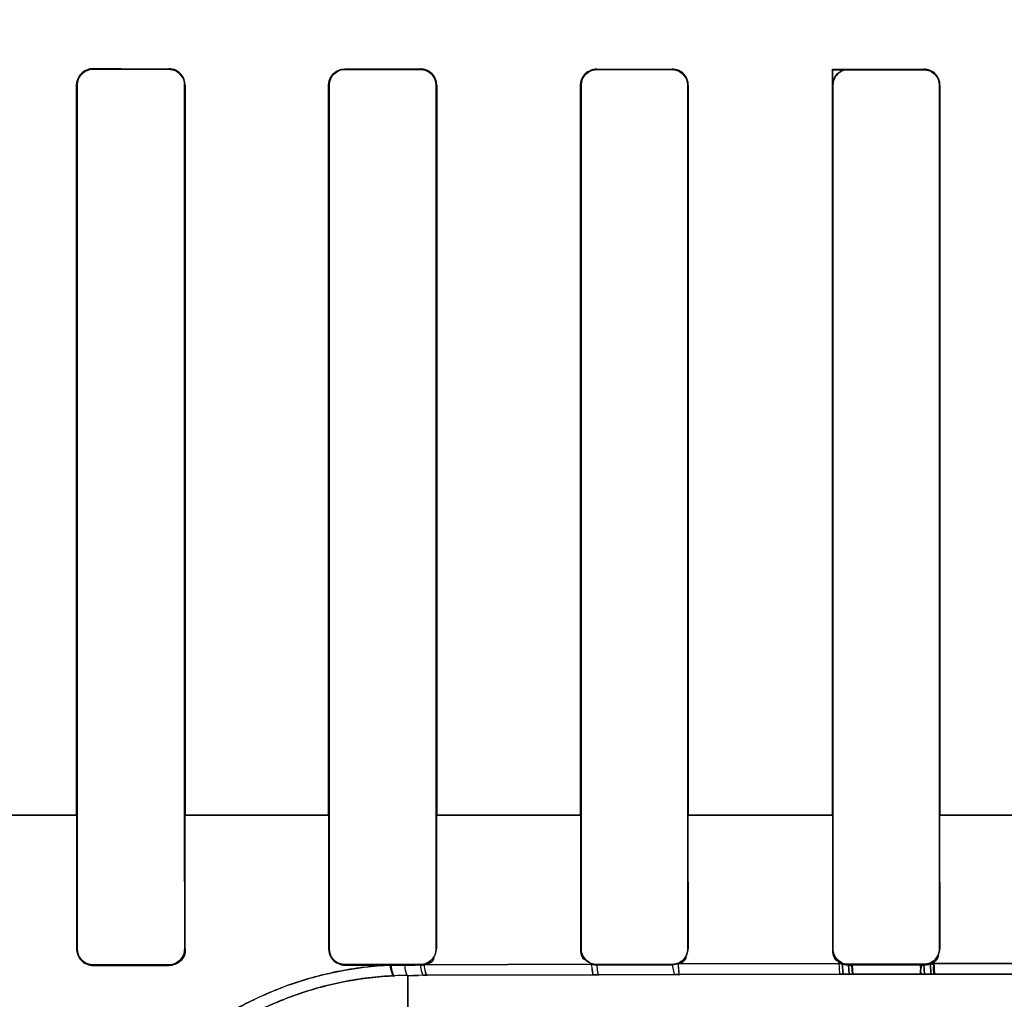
# Model space of a CAD drawing. Header units: millimetres. Extents: x 0 to 297, y 0 to 210.
# Tile 348 of 499: x 240.287 to 240.424, y 157.136 to 157.272. Entities that reach past the tile are written whole.
import ezdxf

# ---------------------------------------------------------------- set-up
doc = ezdxf.new("R2010")
doc.units = ezdxf.units.MM
doc.header["$LTSCALE"] = 16.335
doc.layers.get('0').update_dxf_attribs({"linetype": 'CONTINUOUS'})
for name, color, linetype in [('AXES_REF', 7, 'CONTINUOUS'), ('INTFCLR_1', 7, 'CONTINUOUS'), ('INTFCLR_72935', 7, 'CONTINUOUS')]:
    doc.layers.add(name, color=color, linetype=linetype)

msp = doc.modelspace()

# ---------------------------------------------------------------- linework, layer by layer
at = {"color": 7, "linetype": 'Continuous'}
for radius in [6.787079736, 6.7865, 6.743039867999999]:
    msp.add_circle((241.4889109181, 154.7114647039), radius, dxfattribs=at)
for radius, start, end in [(6.72, 278.2771290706, 261.7228709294), (6.874, 113.0826918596, 346.8308908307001)]:
    msp.add_arc((241.4889109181, 154.7114647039), radius, start, end, dxfattribs=at)
at = {"layer": 'AXES_REF', "color": 9, "linetype": 'Continuous'}
msp.add_circle((241.4889109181, 154.7114647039), 4.150003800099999, dxfattribs=at)
msp.add_arc((241.4889109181, 154.7114647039), 6.191158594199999, 94.4118118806, 85.5881881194, dxfattribs=at)
at = {"layer": 'INTFCLR_1', "color": 9, "linetype": 'Continuous'}
for p, q in [((240.2969652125, 157.265182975), (240.2969652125, 157.2652609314)), ((240.3074652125, 157.2652478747), (240.3074652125, 157.2651707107)), ((240.3319652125, 157.2651465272), (240.3319652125, 157.2652221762)), ((240.3424652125, 157.2652131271), (240.3424652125, 157.2651379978)), ((240.3669652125, 157.2651222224), (240.3669652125, 157.2651964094)), ((240.3774652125, 157.2651910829), (240.3774652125, 157.2651171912)), ((240.4019652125, 157.2651094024), (240.4019652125, 157.2651828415)), ((240.4124652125, 157.2651810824), (240.4124652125, 157.2651077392)), ((240.294656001, 157.2629547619), (240.294734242, 157.2629547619)), ((240.309678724, 157.2629547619), (240.3097556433, 157.2629547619)), ((240.32969569, 157.2629547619), (240.3297715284, 157.2629547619)), ((240.3446468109, 157.2629547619), (240.3447217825, 157.2629547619)), ((240.3647222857, 157.2629547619), (240.3647965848, 157.2629547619)), ((240.379626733, 157.2629547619), (240.3797005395, 157.2629547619)), ((240.3997366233, 157.2629547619), (240.3998101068, 157.2629547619)), ((240.4146179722, 157.2629547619), (240.4146912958, 157.2629547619)), ((240.2747222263, 157.1614532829), (240.2947343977, 157.1614532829)), ((240.309678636, 157.1614532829), (240.3297716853, 157.1614532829)), ((240.3446473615, 157.1614532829), (240.3647953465, 157.1614532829)), ((240.3796234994, 157.1614532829), (240.3998134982, 157.1614532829)), ((240.4146116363, 157.1614532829), (240.4348281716, 157.1614532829)), ((240.2947271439, 157.142899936), (240.2946466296, 157.142899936)), ((240.309764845, 157.142899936), (240.3096857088, 157.142899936)), ((240.3297646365, 157.142899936), (240.3296866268, 157.142899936)), ((240.344730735, 157.142899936), (240.3446536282, 157.142899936)), ((240.3647898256, 157.142899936), (240.3647134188, 157.142899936)), ((240.3797093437, 157.142899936), (240.3796334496, 157.142899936)), ((240.3998034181, 157.142899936), (240.3997278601, 157.142899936)), ((240.4147000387, 157.142899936), (240.4146246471, 157.142899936)), ((240.2969652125, 157.1405818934), (240.2969652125, 157.1406628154)), ((240.3074652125, 157.140675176), (240.3074652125, 157.140595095)), ((240.3319652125, 157.1406210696), (240.3319652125, 157.1406995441)), ((240.3424652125, 157.1407081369), (240.3424652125, 157.1406302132)), ((240.3662255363, 157.140771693), (240.342976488, 157.1406890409)), ((240.3669652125, 157.1406471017), (240.3669652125, 157.1407240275)), ((240.3774652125, 157.1407290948), (240.3774652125, 157.1406524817)), ((240.3774652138, 157.1406524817), (240.3777202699, 157.1393215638)), ((240.4010796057, 157.1408433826), (240.378273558, 157.140803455)), ((240.4019652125, 157.140660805), (240.4019652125, 157.140736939)), ((240.4124652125, 157.140738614), (240.4124652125, 157.1406625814)), ((240.4360551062, 157.1408569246), (240.4133751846, 157.1408569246)), ((240.3407152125, 157.1392011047), (240.3421825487, 157.1392072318)), ((240.3407152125, 157.1392011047), (240.3407152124, 157.1318571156)), ((240.3429167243, 157.1392102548), (240.343429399, 157.1392123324)), ((240.343429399, 157.1392123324), (240.3665497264, 157.1392925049)), ((240.3665497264, 157.1392925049), (240.3672782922, 157.1392946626)), ((240.3672782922, 157.1392946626), (240.3777202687, 157.1393215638)), ((240.3777202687, 157.1393215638), (240.3785310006, 157.1393233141)), ((240.3785310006, 157.1393233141), (240.4012106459, 157.1393620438)), ((240.4020871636, 157.1393631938), (240.4125307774, 157.1393720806)), ((240.4134330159, 157.1393724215), (240.435997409, 157.1393724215))]:
    msp.add_line(p, q, dxfattribs=at)
at = {"layer": 'INTFCLR_1', "color": 6, "linetype": 'Continuous'}
for p, q in [((240.3319652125, 157.2652221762), (240.3424652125, 157.2652131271)), ((240.294656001, 157.2629547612), (240.294656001, 157.1614547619)), ((240.2947342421, 157.2629547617), (240.2947342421, 157.1614547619)), ((240.3096787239, 157.1614547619), (240.3096787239, 157.2629547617)), ((240.3097556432, 157.1614547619), (240.3097556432, 157.2629547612)), ((240.32969569, 157.2629547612), (240.32969569, 157.1614547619)), ((240.3297715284, 157.2629547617), (240.3297715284, 157.1614547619)), ((240.3446468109, 157.1614547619), (240.3446468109, 157.2629547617)), ((240.3447217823, 157.1614547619), (240.3447217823, 157.2629547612)), ((240.3647222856, 157.2629547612), (240.3647222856, 157.1614547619)), ((240.364796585, 157.2629547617), (240.364796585, 157.1614547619)), ((240.3796267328, 157.1614547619), (240.3796267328, 157.2629547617)), ((240.3797005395, 157.1614547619), (240.3797005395, 157.2629547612)), ((240.3997366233, 157.2629547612), (240.3997366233, 157.1614547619)), ((240.3998101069, 157.2629547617), (240.3998101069, 157.1614547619)), ((240.4146179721, 157.1614547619), (240.4146179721, 157.2629547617)), ((240.4146912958, 157.1614547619), (240.4146912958, 157.2629547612)), ((240.294656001, 157.161454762), (240.2946466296, 157.142899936)), ((240.294734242, 157.161454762), (240.2947271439, 157.142899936)), ((240.3096857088, 157.142899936), (240.309678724, 157.161454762)), ((240.309764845, 157.142899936), (240.3097556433, 157.161454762)), ((240.32969569, 157.161454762), (240.3296866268, 157.142899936)), ((240.3297715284, 157.161454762), (240.3297646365, 157.142899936)), ((240.3446536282, 157.142899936), (240.3446468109, 157.161454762)), ((240.344730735, 157.142899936), (240.3447217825, 157.161454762)), ((240.3647222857, 157.161454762), (240.3647134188, 157.142899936)), ((240.3647965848, 157.161454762), (240.3647898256, 157.142899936)), ((240.3796334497, 157.142899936), (240.379626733, 157.161454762)), ((240.3797093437, 157.142899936), (240.3797005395, 157.161454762)), ((240.3997366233, 157.161454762), (240.3997278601, 157.142899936)), ((240.3998101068, 157.161454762), (240.3998034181, 157.142899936)), ((240.4146246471, 157.142899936), (240.4146179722, 157.161454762)), ((240.4147000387, 157.142899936), (240.4146912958, 157.161454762)), ((240.2969652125, 157.1406628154), (240.3074652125, 157.140675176)), ((240.2969652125, 157.1405818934), (240.3074652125, 157.140595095)), ((240.3319652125, 157.1406995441), (240.3424652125, 157.1407081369)), ((240.3319652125, 157.1406210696), (240.3382280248, 157.1406266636)), ((240.3382280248, 157.1406266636), (240.3402509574, 157.1406283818)), ((240.3424652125, 157.1406302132), (240.3409886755, 157.1406289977)), ((240.3669652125, 157.1407240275), (240.3774652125, 157.1407290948)), ((240.3774652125, 157.1406524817), (240.3669652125, 157.1406471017)), ((240.3782735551, 157.1408034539), (240.3774652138, 157.1406524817)), ((240.4019652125, 157.140736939), (240.4124652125, 157.140738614)), ((240.4124652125, 157.1406625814), (240.4019652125, 157.140660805))]:
    msp.add_line(p, q, dxfattribs=at)
at = {"layer": 'INTFCLR_1', "color": 7, "linetype": 'Continuous'}
for p, q in [((240.4007724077, 157.139361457), (240.4006669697, 157.1409754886)), ((240.4010796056, 157.1408433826), (240.4012106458, 157.1393620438)), ((240.4020871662, 157.1393631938), (240.4019652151, 157.140660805)), ((240.4024986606, 157.140596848), (240.4025839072, 157.1393638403)), ((240.4120795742, 157.1393718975), (240.4119792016, 157.1406090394)), ((240.4124652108, 157.1406625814), (240.4125307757, 157.1393720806)), ((240.4134330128, 157.1393724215), (240.4133701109, 157.1408540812)), ((240.4138447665, 157.1410045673), (240.4139380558, 157.1393725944)), ((240.4025839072, 157.1393638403), (240.4007724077, 157.139361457)), ((240.4012106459, 157.1393620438), (240.4020871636, 157.1393631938)), ((240.4139380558, 157.1393725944), (240.4120795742, 157.1393718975)), ((240.4125307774, 157.1393720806), (240.4134330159, 157.1393724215))]:
    msp.add_line(p, q, dxfattribs=at)
for points in [[(240.3083519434, 157.1407738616), (240.3082574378, 157.1407367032), (240.3081613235, 157.1407037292), (240.3080637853, 157.1406750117), (240.3079648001, 157.1406505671), (240.3078647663, 157.1406305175), (240.3077645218, 157.1406149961), (240.3076644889, 157.1406039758), (240.3075646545, 157.1405973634), (240.3074652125, 157.140595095)], [(240.4019652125, 157.140660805), (240.4018640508, 157.1406630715), (240.4017631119, 157.1406699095), (240.4016626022, 157.1406813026), (240.4015627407, 157.1406972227), (240.4014637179, 157.1407176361), (240.4013656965, 157.1407425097), (240.401268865, 157.1407717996), (240.4011734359, 157.1408054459), (240.4010796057, 157.1408433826)], [(240.4133701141, 157.1408540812), (240.4132741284, 157.1408142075), (240.4131764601, 157.1407788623), (240.4130773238, 157.1407481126), (240.4129768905, 157.1407220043), (240.4128754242, 157.1407005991), (240.4127732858, 157.1406839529), (240.4126707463, 157.1406720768), (240.4125679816, 157.1406649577), (240.4124652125, 157.1406625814)]]:
    msp.add_lwpolyline(points, dxfattribs=at)
at = {"layer": 'INTFCLR_1', "color": 6, "linetype": 'Continuous'}
for centre, radius, start, end in [((240.342462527, 157.1429047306), 0.002274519, 270.0676971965, 283.0596650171), ((240.366966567, 157.1429131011), 0.0022659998, 250.9119820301, 269.9657733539)]:
    msp.add_arc(centre, radius, start, end, dxfattribs=at)
at = {"layer": 'INTFCLR_1', "color": 9, "linetype": 'Continuous'}
msp.add_arc((240.3409238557, 157.0918564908), 0.0473450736, 90.25249194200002, 92.58111120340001, dxfattribs=at)
at = {"layer": 'INTFCLR_1', "color": 6, "linetype": 'Continuous'}
for centre, major_axis, ratio, start_param, end_param in [((240.4247152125, 157.2664547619), (0.3650864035, 0), 0.0034906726, -1.9282790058, -1.8977471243), ((240.4247152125, 157.2664547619), (0.3860864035, 0), 0.0034906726, -1.9080370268, -1.8793579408), ((240.4247152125, 157.2664547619), (0.3860864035, 0), 0.0034906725, -1.8134003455, -1.785476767), ((240.4247152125, 157.266454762), (0.3650864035, 0), 0.0034906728, -1.7296452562, -1.7005817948), ((240.4247152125, 157.266454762), (0.3860864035, 0), 0.0034906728, -1.7209377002, -1.6934858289), ((240.4247152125, 157.266454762), (0.3650864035, 0), 0.0034906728, -1.6331507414, -1.604356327), ((240.4247152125, 157.266454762), (0.3860864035, 0), 0.0034906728, -1.629755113, -1.6025303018)]:
    msp.add_ellipse(centre, major_axis=major_axis, ratio=ratio, start_param=start_param, end_param=end_param, dxfattribs=at)
for points, knots in [([(240.2969652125, 157.2652609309), (240.2964247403, 157.2652616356), (240.2952062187, 157.2648257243), (240.294656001, 157.2635912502), (240.294656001, 157.2629547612)], [0, 0, 0, 0, 0.4592101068, 1, 1, 1, 1]), ([(240.2969652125, 157.2651829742), (240.2963835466, 157.2651836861), (240.2951954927, 157.2646938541), (240.2947342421, 157.2635108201), (240.2947342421, 157.2629547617)], [0, 0, 0, 0, 0.5112540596, 1, 1, 1, 1]), ([(240.3097556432, 157.2629547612), (240.3097556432, 157.263467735), (240.3093477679, 157.264671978), (240.308119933, 157.2652471), (240.3074652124, 157.265247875)], [0, 0, 0, 0, 0.4393046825, 1, 1, 1, 1]), ([(240.3096787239, 157.2629547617), (240.3096787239, 157.2634579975), (240.3092766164, 157.2646234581), (240.3080907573, 157.2651700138), (240.3074652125, 157.2651707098)], [0, 0, 0, 0, 0.4458223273, 1, 1, 1, 1]), ([(240.32969569, 157.2629547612), (240.32969569, 157.2634739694), (240.3301089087, 157.2646564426), (240.3313071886, 157.2652191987), (240.3319348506, 157.265218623)], [0, 0, 0, 0, 0.4527173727, 1, 1, 1, 1]), ([(240.3319652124, 157.2651465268), (240.3313987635, 157.2651470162), (240.3302315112, 157.2646716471), (240.3297715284, 157.2635072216), (240.3297715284, 157.2629547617)], [0, 0, 0, 0, 0.5062513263, 1, 1, 1, 1]), ([(240.3447217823, 157.2629547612), (240.3447217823, 157.2635266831), (240.3442409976, 157.2647382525), (240.3430243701, 157.2652164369), (240.342434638, 157.2652169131)], [0, 0, 0, 0, 0.4923340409, 1, 1, 1, 1]), ([(240.3446468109, 157.2629547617), (240.3446468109, 157.2634559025), (240.3442447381, 157.264605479), (240.3430766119, 157.2651375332), (240.3424652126, 157.2651379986)], [0, 0, 0, 0, 0.4504473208, 1, 1, 1, 1]), ([(240.3647222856, 157.2629547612), (240.3647222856, 157.2634733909), (240.3651398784, 157.2646554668), (240.3663405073, 157.2651967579), (240.3669652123, 157.2651964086)], [0, 0, 0, 0, 0.4536114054, 1, 1, 1, 1]), ([(240.3669652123, 157.2651222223), (240.3664087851, 157.2651225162), (240.3652555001, 157.2646565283), (240.364796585, 157.2635046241), (240.364796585, 157.2629547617)], [0, 0, 0, 0, 0.502967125, 1, 1, 1, 1]), ([(240.3797005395, 157.2629547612), (240.3797005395, 157.2635246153), (240.3792243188, 157.2647128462), (240.3780361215, 157.2651908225), (240.3774652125, 157.2651910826)], [0, 0, 0, 0, 0.4995376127, 1, 1, 1, 1]), ([(240.3796267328, 157.2629547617), (240.3796267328, 157.2634570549), (240.3792218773, 157.2645970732), (240.3780652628, 157.2651169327), (240.3774652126, 157.265117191)], [0, 0, 0, 0, 0.4556593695, 1, 1, 1, 1]), ([(240.3997366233, 157.2629547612), (240.3997366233, 157.2634767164), (240.4001588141, 157.2646526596), (240.4013507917, 157.2651829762), (240.4019652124, 157.2651828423)], [0, 0, 0, 0, 0.4593156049, 1, 1, 1, 1]), ([(240.4019652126, 157.2651094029), (240.4014140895, 157.2651095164), (240.4002683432, 157.2646483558), (240.3998101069, 157.263503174), (240.3998101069, 157.2629547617)], [0, 0, 0, 0, 0.5012326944, 1, 1, 1, 1]), ([(240.4146179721, 157.2629547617), (240.4146179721, 157.2634529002), (240.4142170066, 157.2645877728), (240.413064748, 157.265107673), (240.4124652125, 157.2651077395)], [0, 0, 0, 0, 0.4538128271, 1, 1, 1, 1]), ([(240.4146912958, 157.2629547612), (240.4146912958, 157.2635236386), (240.4142152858, 157.2647070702), (240.4130322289, 157.2651810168), (240.4124652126, 157.2651810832)], [0, 0, 0, 0, 0.5008192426, 1, 1, 1, 1]), ([(240.2946466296, 157.142899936), (240.2946460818, 157.1423678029), (240.2950724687, 157.1411456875), (240.2963151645, 157.1405810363), (240.2969652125, 157.1405818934)], [0, 0, 0, 0, 0.4501281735, 1, 1, 1, 1]), ([(240.2947271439, 157.142899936), (240.2947267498, 157.1423905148), (240.2951338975, 157.1412119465), (240.2963337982, 157.1406620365), (240.2969652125, 157.1406628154)], [0, 0, 0, 0, 0.4465333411, 1, 1, 1, 1]), ([(240.3074652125, 157.140675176), (240.3080357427, 157.1406758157), (240.3092171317, 157.1411553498), (240.3096861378, 157.1423364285), (240.3096857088, 157.142899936)], [0, 0, 0, 0, 0.50309643, 1, 1, 1, 1]), ([(240.3296866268, 157.142899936), (240.3296861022, 157.1423729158), (240.3301095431, 157.1411709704), (240.3313301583, 157.1406204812), (240.3319652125, 157.1406210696)], [0, 0, 0, 0, 0.4535167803, 1, 1, 1, 1]), ([(240.3297646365, 157.142899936), (240.3297642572, 157.1423949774), (240.330168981, 157.1412352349), (240.3313481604, 157.140699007), (240.3319652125, 157.1406995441)], [0, 0, 0, 0, 0.4500479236, 1, 1, 1, 1]), ([(240.3424652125, 157.1407081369), (240.3430230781, 157.1407085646), (240.344186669, 157.1411757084), (240.3446540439, 157.1423403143), (240.3446536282, 157.142899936)], [0, 0, 0, 0, 0.4992142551, 1, 1, 1, 1]), ([(240.3647898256, 157.142899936), (240.3647894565, 157.1423988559), (240.3651915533, 157.1412519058), (240.3663569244, 157.1407237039), (240.3669652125, 157.1407240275)], [0, 0, 0, 0, 0.4516806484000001, 1, 1, 1, 1]), ([(240.3774652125, 157.1407290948), (240.378014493, 157.1407293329), (240.3791667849, 157.1411878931), (240.3796338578, 157.1423421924), (240.3796334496, 157.142899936)], [0, 0, 0, 0, 0.4961774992, 1, 1, 1, 1]), ([(240.3998034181, 157.142899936), (240.399803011, 157.1423414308), (240.4002718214, 157.1411903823), (240.4014202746, 157.140736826), (240.4019652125, 157.140736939)], [0, 0, 0, 0, 0.506147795, 1, 1, 1, 1]), ([(240.4124652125, 157.140738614), (240.4129538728, 157.1407386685), (240.4140905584, 157.1411289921), (240.4146250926, 157.1422874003), (240.4146246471, 157.142899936)], [0, 0, 0, 0, 0.4437541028, 1, 1, 1, 1])]:
    msp.add_open_spline(points, degree=3, knots=knots, dxfattribs=at)
at = {"layer": 'INTFCLR_1', "color": 7, "linetype": 'Continuous'}
for points, knots in [([(240.3074652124, 157.1405950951), (240.3080529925, 157.1405955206), (240.3092749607, 157.1410890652), (240.3097678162, 157.1423130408), (240.3097648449, 157.142899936)], [0, 0, 0, 0, 0.5003734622, 1, 1, 1, 1]), ([(240.4006669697, 157.1409754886), (240.4009257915, 157.1407767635), (240.4015014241, 157.1407014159), (240.4020637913, 157.1406214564), (240.4024230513, 157.1405239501), (240.4024986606, 157.140596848)], [0, 0, 0, 0, 0.5194833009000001, 0.8327979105, 1, 1, 1, 1]), ([(240.4119792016, 157.1406090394), (240.412338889, 157.1405410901), (240.4129805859, 157.1406994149), (240.413419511, 157.1408617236), (240.4138769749, 157.1409283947), (240.4138447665, 157.1410045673)], [0, 0, 0, 0, 0.5714650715, 0.8708879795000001, 1, 1, 1, 1])]:
    msp.add_open_spline(points, degree=3, knots=knots, dxfattribs=at)
msp.add_open_spline([(240.309764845, 157.142899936), (240.3097654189, 157.1423384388), (240.3096681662, 157.1415485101), (240.3091502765, 157.1413315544)], degree=3, dxfattribs=at)
at = {"layer": 'INTFCLR_1', "color": 6, "linetype": 'Continuous'}
for points in [[(240.3647134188, 157.142899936), (240.3647129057, 157.1423729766), (240.3647693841, 157.1415921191), (240.3652671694, 157.1414192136)], [(240.4010796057, 157.1408433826), (240.4006314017, 157.1410365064), (240.3999981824, 157.1413428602), (240.399998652, 157.1418309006)], [(240.4133701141, 157.1408540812), (240.4138791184, 157.1410795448), (240.4145343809, 157.1414952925), (240.4145338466, 157.1420519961)], [(240.3429765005, 157.1406890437), (240.3435280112, 157.1408171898), (240.3443671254, 157.141099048), (240.3443665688, 157.1416652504)], [(240.378273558, 157.140803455), (240.378742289, 157.1409846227), (240.3794161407, 157.1412849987), (240.3794156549, 157.1417875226)]]:
    msp.add_open_spline(points, degree=3, dxfattribs=at)
at = {"layer": 'INTFCLR_1', "color": 9, "linetype": 'Continuous'}
for points, knots in [([(240.3382280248, 157.1406266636), (240.3369865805, 157.1405693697), (240.3351298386, 157.1404124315), (240.3326781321, 157.140061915), (240.3291025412, 157.1394107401), (240.3239238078, 157.1379581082), (240.3190448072, 157.1357805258), (240.3159893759, 157.1340710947), (240.3140282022, 157.1328820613), (240.3108084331, 157.1306894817), (240.3066654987, 157.1272031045), (240.3034360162, 157.1236711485), (240.3015371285, 157.1212316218), (240.3003728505, 157.1196355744), (240.2985588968, 157.1169016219), (240.2964295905, 157.1130047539), (240.294807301, 157.1090940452), (240.2938360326, 157.106123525), (240.2931072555, 157.1034892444), (240.292492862, 157.1005283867), (240.2921222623, 157.0975972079), (240.2919944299, 157.0953414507), (240.291987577, 157.0937656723), (240.2920779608, 157.0925220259), (240.2921756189, 157.0918876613), (240.292321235, 157.0914547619), (240.2924197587, 157.0914547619)], [0, 0, 0, 0, 0.0498446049, 0.0746394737, 0.0993132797, 0.1955912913, 0.2894961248, 0.3127937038, 0.3359978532, 0.3814621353, 0.4689150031, 0.5524881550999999, 0.5728407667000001, 0.5928958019, 0.6317112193, 0.7043649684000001, 0.7706062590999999, 0.8012027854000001, 0.8296678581, 0.8802046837, 0.9222821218, 0.9481987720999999, 0.9704379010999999, 0.9863345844, 0.9960484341, 1, 1, 1, 1]), ([(240.3382280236, 157.1406266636), (240.3382714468, 157.1402670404), (240.3383514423, 157.1398153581), (240.3386160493, 157.1391582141), (240.3387917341, 157.1391535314)], [0, 0, 0, 0, 0.6733216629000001, 1, 1, 1, 1]), ([(240.3402509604, 157.1406283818), (240.340279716, 157.1402832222), (240.3403411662, 157.1398564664), (240.3405510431, 157.1392129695), (240.3407152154, 157.1392011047)], [0, 0, 0, 0, 0.6778576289, 1, 1, 1, 1]), ([(240.3424652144, 157.1406302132), (240.3424933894, 157.1402869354), (240.3425549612, 157.1398659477), (240.3427547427, 157.1392222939), (240.3429167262, 157.1392102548)], [0, 0, 0, 0, 0.6795377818, 1, 1, 1, 1]), ([(240.3429764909, 157.140689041), (240.3430029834, 157.1403328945), (240.3430654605, 157.139899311), (240.3432618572, 157.1392248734), (240.3434294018, 157.1392123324)], [0, 0, 0, 0, 0.6800622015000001, 1, 1, 1, 1]), ([(240.3662255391, 157.140771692), (240.366244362, 157.1404168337), (240.3663201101, 157.1400216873), (240.3663954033, 157.1393088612), (240.3665497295, 157.1392925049)], [0, 0, 0, 0, 0.6960312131, 1, 1, 1, 1]), ([(240.3669652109, 157.1406471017), (240.3669860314, 157.1403213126), (240.3670563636, 157.1399566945), (240.3671373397, 157.1393097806), (240.3672782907, 157.1392946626)], [0, 0, 0, 0, 0.6972332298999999, 1, 1, 1, 1]), ([(240.3782735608, 157.140803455), (240.3782884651, 157.1404491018), (240.3783774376, 157.1400690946), (240.3783824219, 157.139343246), (240.3785310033, 157.1393233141)], [0, 0, 0, 0, 0.7028960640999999, 1, 1, 1, 1]), ([(240.3387917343, 157.1391535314), (240.3376091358, 157.1391002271), (240.3358404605, 157.1389538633), (240.3335044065, 157.1386275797), (240.3300989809, 157.1380220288), (240.3251672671, 157.1366731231), (240.320512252, 157.1346473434), (240.3175940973, 157.1330576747), (240.3157235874, 157.1319520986), (240.3126529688, 157.1299159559), (240.3086957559, 157.1266785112), (240.3055994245, 157.1233930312), (240.3037755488, 157.1211236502), (240.3026571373, 157.1196412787), (240.3009139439, 157.117102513), (240.2988567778, 157.1134833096), (240.2972756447, 157.1098474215), (240.2963152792, 157.1070869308), (240.2955894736, 157.1046404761), (240.2949587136, 157.1018906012), (240.2945516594, 157.0991696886), (240.2943668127, 157.0970706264), (240.2943186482, 157.0956186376), (240.2943192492, 157.0944415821), (240.2944047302, 157.0939027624), (240.2944367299, 157.0934652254), (240.2945174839, 157.093463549)], [0, 0, 0, 0, 0.0504209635, 0.0754970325, 0.1004458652, 0.197721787, 0.2924277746, 0.3158897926, 0.3392433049, 0.3849533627, 0.4727051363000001, 0.5563436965, 0.5766777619, 0.5967015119, 0.6354229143, 0.7077782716, 0.7736233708, 0.8039860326, 0.8322212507, 0.8822937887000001, 0.9239265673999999, 0.9495388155, 0.9714827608, 0.9871143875, 0.9965597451, 1, 1, 1, 1])]:
    msp.add_open_spline(points, degree=3, knots=knots, dxfattribs=at)
at = {"layer": 'INTFCLR_72935', "color": 9, "linetype": 'Continuous'}
for p, q in [((240.2969652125, 157.2652609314), (240.2969652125, 157.265182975)), ((240.3074652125, 157.2651707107), (240.3074652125, 157.2652478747)), ((240.3319652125, 157.2652221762), (240.3319652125, 157.2651465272)), ((240.3424652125, 157.2651379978), (240.3424652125, 157.2652131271)), ((240.3669652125, 157.2651964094), (240.3669652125, 157.2651222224)), ((240.3774652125, 157.2651171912), (240.3774652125, 157.2651910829)), ((240.4124652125, 157.2651077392), (240.4124652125, 157.2651810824)), ((240.294734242, 157.2629547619), (240.294656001, 157.2629547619)), ((240.3097556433, 157.2629547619), (240.309678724, 157.2629547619)), ((240.3297715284, 157.2629547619), (240.32969569, 157.2629547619)), ((240.3447217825, 157.2629547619), (240.3446468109, 157.2629547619)), ((240.3647965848, 157.2629547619), (240.3647222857, 157.2629547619)), ((240.3797005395, 157.2629547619), (240.379626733, 157.2629547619)), ((240.4146912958, 157.2629547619), (240.4146179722, 157.2629547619)), ((240.2947342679, 157.1614532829), (240.2747230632, 157.1614532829)), ((240.3297718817, 157.1614532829), (240.3096786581, 157.1614532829)), ((240.3647940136, 157.1614532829), (240.3446472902, 157.1614532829)), ((240.3998138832, 157.1614532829), (240.3796243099, 157.1614532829)), ((240.4348187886, 157.1614532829), (240.4146022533, 157.1614532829)), ((240.2946466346, 157.1429047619), (240.2947271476, 157.1429047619)), ((240.3096857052, 157.1429047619), (240.3097648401, 157.1429047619)), ((240.3296866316, 157.1429047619), (240.3297646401, 157.1429047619)), ((240.3446536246, 157.1429047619), (240.3447307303, 157.1429047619)), ((240.3647134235, 157.1429047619), (240.3647898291, 157.1429047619)), ((240.3796334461, 157.1429047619), (240.3797093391, 157.1429047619)), ((240.3997278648, 157.1429047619), (240.3998034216, 157.1429047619)), ((240.4146246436, 157.1429047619), (240.414700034, 157.1429047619)), ((240.2969652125, 157.1406676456), (240.2969652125, 157.140586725)), ((240.3074652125, 157.1405999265), (240.3074652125, 157.140680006)), ((240.3319652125, 157.1407043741), (240.3319652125, 157.140625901)), ((240.3424652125, 157.1406350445), (240.3424652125, 157.1407129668)), ((240.3429548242, 157.1406889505), (240.3662394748, 157.1407717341)), ((240.3669652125, 157.1407288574), (240.3669652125, 157.1406519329)), ((240.3774652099, 157.1406573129), (240.377720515, 157.1393215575)), ((240.3774652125, 157.1406573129), (240.3774652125, 157.1407339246)), ((240.378260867, 157.1408034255), (240.4010908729, 157.1408433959)), ((240.4019652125, 157.1407417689), (240.4019652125, 157.1406656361)), ((240.4124652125, 157.1406674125), (240.4124652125, 157.1407434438)), ((240.4133643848, 157.1408569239), (240.4360655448, 157.1408569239)), ((240.3407152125, 157.1318571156), (240.3407152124, 157.1392011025)), ((240.3429171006, 157.1392102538), (240.3414488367, 157.13920418)), ((240.343407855, 157.1392122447), (240.3429171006, 157.1392102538)), ((240.3665635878, 157.1392925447), (240.343407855, 157.1392122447)), ((240.3672785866, 157.1392946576), (240.3665635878, 157.1392925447)), ((240.3777205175, 157.1393215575), (240.3672785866, 157.1392946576)), ((240.3785183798, 157.1393232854), (240.3777205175, 157.1393215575)), ((240.4012218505, 157.1393620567), (240.3785183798, 157.1393232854)), ((240.412530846, 157.1393720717), (240.4020872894, 157.1393631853)), ((240.4360083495, 157.1393724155), (240.4134220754, 157.1393724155))]:
    msp.add_line(p, q, dxfattribs=at)
at = {"layer": 'INTFCLR_72935', "color": 6, "linetype": 'Continuous'}
for p, q in [((240.3997366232, 157.1614547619), (240.3997366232, 157.2651833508)), ((240.3998101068, 157.2651098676), (240.3997366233, 157.265183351)), ((240.3998101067, 157.1614547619), (240.3998101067, 157.2651098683)), ((240.2946560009, 157.1614547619), (240.2946560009, 157.2629547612)), ((240.2947342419, 157.1614547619), (240.2947342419, 157.2629547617)), ((240.3096787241, 157.2629547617), (240.3096787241, 157.1614547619)), ((240.3097556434, 157.2629547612), (240.3097556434, 157.1614547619)), ((240.3296956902, 157.1614547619), (240.3296956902, 157.2629547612)), ((240.3297715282, 157.1614547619), (240.3297715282, 157.2629547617)), ((240.3446468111, 157.2629547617), (240.3446468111, 157.1614547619)), ((240.3447217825, 157.2629547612), (240.3447217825, 157.1614547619)), ((240.3647222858, 157.1614547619), (240.3647222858, 157.2629547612)), ((240.3647965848, 157.1614547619), (240.3647965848, 157.2629547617)), ((240.379626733, 157.2629547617), (240.379626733, 157.1614547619)), ((240.3797005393, 157.2629547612), (240.3797005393, 157.1614547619)), ((240.4146179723, 157.2629547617), (240.4146179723, 157.1614547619)), ((240.4146912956, 157.2629547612), (240.4146912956, 157.1614547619)), ((240.294656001, 157.1614547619), (240.2946466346, 157.1429047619)), ((240.2947271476, 157.1429047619), (240.294734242, 157.1614547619)), ((240.309678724, 157.1614547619), (240.3096857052, 157.1429047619)), ((240.3097648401, 157.1429047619), (240.3097556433, 157.1614547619)), ((240.32969569, 157.1614547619), (240.3296866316, 157.1429047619)), ((240.3297646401, 157.1429047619), (240.3297715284, 157.1614547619)), ((240.3446468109, 157.1614547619), (240.3446536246, 157.1429047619)), ((240.3447307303, 157.1429047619), (240.3447217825, 157.1614547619)), ((240.3647222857, 157.1614547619), (240.3647134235, 157.1429047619)), ((240.3647898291, 157.1429047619), (240.3647965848, 157.1614547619)), ((240.379626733, 157.1614547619), (240.3796334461, 157.1429047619)), ((240.3797093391, 157.1429047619), (240.3797005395, 157.1614547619)), ((240.3997366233, 157.161454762), (240.3997278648, 157.1429047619)), ((240.3998034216, 157.1429047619), (240.3998101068, 157.161454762)), ((240.4146179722, 157.1614547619), (240.4146246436, 157.1429047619)), ((240.414700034, 157.1429047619), (240.4146912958, 157.1614547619)), ((240.3074652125, 157.140680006), (240.2969652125, 157.1406676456)), ((240.2969652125, 157.140586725), (240.3074652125, 157.1405999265)), ((240.3424652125, 157.1407129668), (240.3319652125, 157.1407043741)), ((240.3319652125, 157.140625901), (240.3383377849, 157.1406315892)), ((240.3383377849, 157.1406315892), (240.3402505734, 157.1406332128)), ((240.3402505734, 157.1406332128), (240.3417266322, 157.1406344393)), ((240.3774652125, 157.1407339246), (240.3669652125, 157.1407288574)), ((240.3669652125, 157.1406519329), (240.3774652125, 157.1406573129)), ((240.3774652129, 157.1406573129), (240.3782608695, 157.1408034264)), ((240.4124652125, 157.1407434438), (240.4019652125, 157.1407417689)), ((240.4019652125, 157.1406656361), (240.4124652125, 157.1406674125))]:
    msp.add_line(p, q, dxfattribs=at)
at = {"layer": 'INTFCLR_72935', "color": 7, "linetype": 'Continuous'}
for p, q in [((240.4006177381, 157.1409860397), (240.4007267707, 157.1393613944)), ((240.4012218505, 157.1393620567), (240.4010908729, 157.1408433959)), ((240.4019652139, 157.1406656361), (240.4020872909, 157.1393631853)), ((240.4025200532, 157.1393637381), (240.4024313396, 157.1406166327)), ((240.4125308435, 157.1393720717), (240.4124652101, 157.1406674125)), ((240.4133591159, 157.140854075), (240.4134220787, 157.1393724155)), ((240.4007267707, 157.1393613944), (240.4025200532, 157.1393637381)), ((240.4020872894, 157.1393631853), (240.4012218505, 157.1393620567)), ((240.4120270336, 157.139371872), (240.4138676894, 157.1393725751)), ((240.4134220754, 157.1393724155), (240.412530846, 157.1393720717))]:
    msp.add_line(p, q, dxfattribs=at)
for points in [[(240.3074652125, 157.1405999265), (240.3075651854, 157.1406022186), (240.3076651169, 157.1406088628), (240.3077648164, 157.1406198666), (240.3078639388, 157.1406352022), (240.3079624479, 157.140654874), (240.3080606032, 157.1406789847), (240.3081583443, 157.1407076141), (240.3082553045, 157.1407407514), (240.3083512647, 157.1407784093)], [(240.4010908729, 157.1408433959), (240.4011836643, 157.1408064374), (240.4012779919, 157.140773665), (240.4013736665, 157.1407451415), (240.4014704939, 157.1407209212), (240.4015682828, 157.1407010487), (240.4016668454, 157.1406855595), (240.4017659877, 157.1406744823), (240.4018655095, 157.1406678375), (240.4019652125, 157.1406656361)], [(240.4124652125, 157.1406674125), (240.4125669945, 157.1406697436), (240.4126686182, 157.1406767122), (240.4127698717, 157.1406883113), (240.4128704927, 157.1407045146), (240.412970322, 157.1407253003), (240.4130692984, 157.1407506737), (240.4131672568, 157.1407806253), (240.4132639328, 157.1408151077), (240.4133591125, 157.140854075)]]:
    msp.add_lwpolyline(points, dxfattribs=at)
at = {"layer": 'INTFCLR_72935', "color": 6, "linetype": 'Continuous'}
for centre, radius, start, end in [((240.3424626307, 157.1429089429), 0.0022738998, 270.0650492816, 282.5008379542), ((240.3669664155, 157.1429173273), 0.0022653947, 251.2833713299, 269.9696068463)]:
    msp.add_arc(centre, radius, start, end, dxfattribs=at)
at = {"layer": 'INTFCLR_72935', "color": 9, "linetype": 'Continuous'}
msp.add_arc((240.3409237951, 157.0918570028), 0.0473445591, 90.2524261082, 92.45440580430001, dxfattribs=at)
at = {"layer": 'INTFCLR_72935', "color": 6, "linetype": 'Continuous'}
for centre, major_axis, ratio, start_param, end_param in [((240.4247152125, 157.2664547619), (0.3650864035, 0), 0.0034906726, -1.9282790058, -1.8977471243), ((240.4247152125, 157.2664547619), (0.3860864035, 0), 0.0034906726, -1.9080370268, -1.8793579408), ((240.4247152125, 157.2664547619), (0.3650864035, 0), 0.0034906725, -1.8276611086, -1.7980361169), ((240.4247152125, 157.2664547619), (0.3860864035, 0), 0.0034906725, -1.8134003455, -1.785476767), ((240.4247152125, 157.266454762), (0.3650864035, 0), 0.0034906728, -1.7296452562, -1.7005817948), ((240.4247152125, 157.266454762), (0.3860864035, 0), 0.0034906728, -1.7209377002, -1.6934858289), ((240.4247152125, 157.266454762), (0.3650864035, 0), 0.0034906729, -1.6392681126, -1.604356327), ((240.4247152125, 157.266454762), (0.3860864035, 0), 0.0034906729, -1.6353477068, -1.6025303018)]:
    msp.add_ellipse(centre, major_axis=major_axis, ratio=ratio, start_param=start_param, end_param=end_param, dxfattribs=at)
for points, knots in [([(240.2946560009, 157.2629547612), (240.2946560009, 157.2634683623), (240.2950641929, 157.264680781), (240.2963028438, 157.2652617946), (240.2969652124, 157.2652609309)], [0, 0, 0, 0, 0.4367466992, 1, 1, 1, 1]), ([(240.2947342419, 157.2629547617), (240.2947342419, 157.26345903), (240.2951371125, 157.2646322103), (240.2963329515, 157.265183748), (240.2969652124, 157.2651829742)], [0, 0, 0, 0, 0.4436912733, 1, 1, 1, 1]), ([(240.3074652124, 157.2651707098), (240.3080447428, 157.265170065), (240.3092236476, 157.2646795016), (240.3096787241, 157.2635050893), (240.3096787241, 157.2629547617)], [0, 0, 0, 0, 0.5129234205, 1, 1, 1, 1]), ([(240.3097556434, 157.2629547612), (240.3097556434, 157.2634741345), (240.3093410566, 157.2646798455), (240.3081138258, 157.2652471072), (240.3074652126, 157.265247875)], [0, 0, 0, 0, 0.4446739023, 1, 1, 1, 1]), ([(240.3296956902, 157.2629547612), (240.3296956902, 157.2634659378), (240.3301036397, 157.2646590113), (240.3313201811, 157.2652227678), (240.3319652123, 157.2652221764)], [0, 0, 0, 0, 0.4421147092, 1, 1, 1, 1]), ([(240.3297715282, 157.2629547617), (240.3297715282, 157.2634573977), (240.3301749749, 157.2646124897), (240.3313499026, 157.2651470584), (240.3319652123, 157.2651465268)], [0, 0, 0, 0, 0.4496067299, 1, 1, 1, 1]), ([(240.3447217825, 157.2629547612), (240.3447217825, 157.2634725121), (240.3443065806, 157.2646614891), (240.3430982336, 157.2652126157), (240.3424652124, 157.2652131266)], [0, 0, 0, 0, 0.449916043, 1, 1, 1, 1]), ([(240.3424652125, 157.2651379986), (240.3430312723, 157.2651375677), (240.3441923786, 157.2646604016), (240.3446468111, 157.2635021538), (240.3446468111, 157.2629547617)], [0, 0, 0, 0, 0.5083829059, 1, 1, 1, 1]), ([(240.3669652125, 157.2651964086), (240.3663824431, 157.2651967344), (240.3651884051, 157.2647062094), (240.3647222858, 157.2635161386), (240.3647222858, 157.2629547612)], [0, 0, 0, 0, 0.5093484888, 1, 1, 1, 1]), ([(240.3647965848, 157.2629547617), (240.3647965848, 157.2634564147), (240.3652005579, 157.2645993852), (240.3663613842, 157.2651225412), (240.3669652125, 157.2651222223)], [0, 0, 0, 0, 0.4537868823, 1, 1, 1, 1]), ([(240.3797005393, 157.2629547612), (240.3797005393, 157.2634739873), (240.3792821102, 157.2646528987), (240.3780859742, 157.2651907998), (240.3774652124, 157.2651910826)], [0, 0, 0, 0, 0.4554662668, 1, 1, 1, 1]), ([(240.3774652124, 157.265117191), (240.3780279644, 157.2651169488), (240.3791787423, 157.2646421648), (240.379626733, 157.2634950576), (240.379626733, 157.2629547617)], [0, 0, 0, 0, 0.510179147, 1, 1, 1, 1]), ([(240.4146912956, 157.2629547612), (240.4146912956, 157.2634697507), (240.4142768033, 157.2646432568), (240.4130852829, 157.2651810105), (240.4124652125, 157.2651810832)], [0, 0, 0, 0, 0.4537112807, 1, 1, 1, 1]), ([(240.4124652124, 157.2651077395), (240.4130214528, 157.2651076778), (240.4141668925, 157.2646400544), (240.4146179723, 157.263496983), (240.4146179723, 157.2629547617)], [0, 0, 0, 0, 0.506381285, 1, 1, 1, 1]), ([(240.2946466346, 157.1429047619), (240.2946460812, 157.1423669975), (240.2950787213, 157.1411437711), (240.2963206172, 157.1405858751), (240.2969652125, 157.140586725)], [0, 0, 0, 0, 0.4548229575, 1, 1, 1, 1]), ([(240.2969652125, 157.1406676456), (240.2964382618, 157.1406669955), (240.2952560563, 157.1410931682), (240.2947266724, 157.1422903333), (240.2947271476, 157.1429047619)], [0, 0, 0, 0, 0.4616789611, 1, 1, 1, 1]), ([(240.3096857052, 157.1429047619), (240.3096861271, 157.1423503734), (240.3092277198, 157.1411709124), (240.3080448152, 157.1406806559), (240.3074652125, 157.140680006)], [0, 0, 0, 0, 0.4888824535, 1, 1, 1, 1]), ([(240.3296866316, 157.1429047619), (240.3296861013, 157.1423717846), (240.3301161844, 157.1411686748), (240.3313359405, 157.1406253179), (240.3319652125, 157.140625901)], [0, 0, 0, 0, 0.4585740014, 1, 1, 1, 1]), ([(240.3319652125, 157.1407043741), (240.3314545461, 157.1407039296), (240.3302936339, 157.141114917), (240.3297641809, 157.1422932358), (240.3297646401, 157.1429047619)], [0, 0, 0, 0, 0.455061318, 1, 1, 1, 1]), ([(240.3446536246, 157.1429047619), (240.3446540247, 157.1423660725), (240.3442109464, 157.1412051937), (240.3430438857, 157.1407134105), (240.3424652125, 157.1407129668)], [0, 0, 0, 0, 0.4821079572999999, 1, 1, 1, 1]), ([(240.3669652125, 157.1407288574), (240.3664634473, 157.1407285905), (240.3653164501, 157.1411317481), (240.3647893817, 157.1422971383), (240.3647898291, 157.1429047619)], [0, 0, 0, 0, 0.4522896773, 1, 1, 1, 1]), ([(240.3796334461, 157.1429047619), (240.3796338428, 157.1423626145), (240.3791849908, 157.1412110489), (240.3780300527, 157.1407341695), (240.3774652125, 157.1407339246)], [0, 0, 0, 0, 0.4897502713, 1, 1, 1, 1]), ([(240.4019652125, 157.1407417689), (240.4014704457, 157.1407416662), (240.4003313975, 157.1411382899), (240.3998029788, 157.1422970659), (240.3998034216, 157.1429047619)], [0, 0, 0, 0, 0.4487831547, 1, 1, 1, 1]), ([(240.4146246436, 157.1429047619), (240.4146250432, 157.1423550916), (240.4141665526, 157.1412066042), (240.4130179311, 157.1407435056), (240.4124652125, 157.1407434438)], [0, 0, 0, 0, 0.4986174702, 1, 1, 1, 1])]:
    msp.add_open_spline(points, degree=3, knots=knots, dxfattribs=at)
at = {"layer": 'INTFCLR_72935', "color": 7, "linetype": 'Continuous'}
for points, knots in [([(240.3097648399, 157.1429047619), (240.3097664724, 157.1423238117), (240.3092825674, 157.1411012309), (240.3080589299, 157.1405996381), (240.3074652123, 157.1405999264)], [0, 0, 0, 0, 0.4945664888, 1, 1, 1, 1]), ([(240.4024313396, 157.1406166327), (240.4020888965, 157.1405529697), (240.4014748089, 157.1406946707), (240.4010413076, 157.1408575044), (240.4005908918, 157.1409065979), (240.4006177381, 157.1409860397)], [0, 0, 0, 0, 0.5606773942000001, 0.8650175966, 1, 1, 1, 1]), ([(240.4121213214, 157.1406856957), (240.4120429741, 157.140526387), (240.412137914, 157.1401785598), (240.4118238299, 157.1397517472), (240.4120051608, 157.1395512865), (240.411995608, 157.1393728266), (240.4120270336, 157.139371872)], [0, 0, 0, 0, 0.3923922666, 0.7358738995, 0.9305089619, 1, 1, 1, 1]), ([(240.4133591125, 157.140854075), (240.4132165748, 157.1406661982), (240.4128181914, 157.1406926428), (240.4121373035, 157.1404961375), (240.4121213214, 157.1406856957)], [0, 0, 0, 0, 0.5535101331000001, 1, 1, 1, 1]), ([(240.4138676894, 157.1393725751), (240.4138296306, 157.1393872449), (240.4138510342, 157.1395954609), (240.4137995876, 157.1398864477), (240.4137396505, 157.1402606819), (240.4138999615, 157.1408053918), (240.4133611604, 157.1407016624), (240.4133591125, 157.140854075)], [0, 0, 0, 0, 0.0693761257, 0.2653147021, 0.566875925, 0.7407397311, 1, 1, 1, 1])]:
    msp.add_open_spline(points, degree=3, knots=knots, dxfattribs=at)
msp.add_open_spline([(240.3083512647, 157.1407784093), (240.308888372, 157.1410032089), (240.3095869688, 157.1414313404), (240.3095863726, 157.1420135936)], degree=3, dxfattribs=at)
at = {"layer": 'INTFCLR_72935', "color": 6, "linetype": 'Continuous'}
for points in [[(240.3647134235, 157.1429047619), (240.3647129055, 157.1423725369), (240.3647744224, 157.1415826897), (240.3652783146, 157.1414113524)], [(240.3997278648, 157.1429047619), (240.3997273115, 157.1423295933), (240.3998623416, 157.1415368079), (240.4003918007, 157.1413121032)], [(240.4133591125, 157.140854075), (240.4138110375, 157.1410513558), (240.4144431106, 157.1413681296), (240.4144426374, 157.1418612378)], [(240.3429548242, 157.1406889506), (240.3434944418, 157.1408087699), (240.3443306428, 157.1410627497), (240.3443300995, 157.1416155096)], [(240.378260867, 157.1408034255), (240.3787227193, 157.140978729), (240.3793956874, 157.1412631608), (240.37939521, 157.1417571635)]]:
    msp.add_open_spline(points, degree=3, dxfattribs=at)
at = {"layer": 'INTFCLR_72935', "color": 9, "linetype": 'Continuous'}
for points, knots in [([(240.2924197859, 157.0914547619), (240.2923327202, 157.0914547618), (240.292190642, 157.0918177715), (240.2920993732, 157.0923697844), (240.2920038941, 157.0934225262), (240.2919754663, 157.0955420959), (240.2922419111, 157.099181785), (240.2929666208, 157.1029835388), (240.293846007, 157.106160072), (240.2948231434, 157.109133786), (240.2964512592, 157.1130529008), (240.2983562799, 157.1165278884), (240.2998670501, 157.1188742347), (240.3009866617, 157.1205041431), (240.3031506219, 157.1233643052), (240.3059868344, 157.1264554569), (240.3091866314, 157.1293254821), (240.3127245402, 157.1320918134), (240.317617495, 157.1351553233), (240.3229750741, 157.1375265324), (240.3275192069, 157.1389667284), (240.3322476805, 157.1400868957), (240.3358933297, 157.1405246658), (240.3383377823, 157.1406315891)], [0, 0, 0, 0, 0.0034870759, 0.0118338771, 0.0253772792, 0.0441761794, 0.09763357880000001, 0.1705284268, 0.199009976, 0.2295822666, 0.2958545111, 0.3686650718, 0.3879269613, 0.4076152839, 0.4478486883, 0.5315001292, 0.5750924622, 0.6198989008, 0.7112457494, 0.8055047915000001, 0.853677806, 0.9020034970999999, 1, 1, 1, 1]), ([(240.3383377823, 157.1406315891), (240.3383803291, 157.1402721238), (240.3384592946, 157.1398211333), (240.3387209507, 157.1391632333), (240.3388962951, 157.1391581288)], [0, 0, 0, 0, 0.6735749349, 1, 1, 1, 1]), ([(240.3402505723, 157.1406332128), (240.3402791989, 157.1402869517), (240.3403407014, 157.1398590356), (240.3405505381, 157.139213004), (240.3407152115, 157.1392011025)], [0, 0, 0, 0, 0.6778765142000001, 1, 1, 1, 1]), ([(240.342465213, 157.1406350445), (240.3424932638, 157.1402906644), (240.3425549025, 157.139868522), (240.3427546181, 157.1392223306), (240.3429171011, 157.1392102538)], [0, 0, 0, 0, 0.6795542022, 1, 1, 1, 1]), ([(240.3429548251, 157.1406889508), (240.3429813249, 157.1403328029), (240.3430437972, 157.1398991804), (240.3432402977, 157.1392247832), (240.343407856, 157.1392122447)], [0, 0, 0, 0, 0.6800460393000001, 1, 1, 1, 1]), ([(240.3662394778, 157.1407717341), (240.3662582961, 157.1404168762), (240.3663340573, 157.1400217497), (240.3664092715, 157.1393089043), (240.3665635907, 157.1392925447)], [0, 0, 0, 0, 0.696039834, 1, 1, 1, 1]), ([(240.3669652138, 157.1406519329), (240.3669859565, 157.140325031), (240.3670565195, 157.1399592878), (240.3671371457, 157.1393098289), (240.3672785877, 157.1392946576)], [0, 0, 0, 0, 0.6972127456, 1, 1, 1, 1]), ([(240.3782608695, 157.1408034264), (240.3782757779, 157.1404490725), (240.3783647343, 157.1400690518), (240.3783697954, 157.1393432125), (240.3785183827, 157.1393232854)], [0, 0, 0, 0, 0.7028894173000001, 1, 1, 1, 1]), ([(240.2945174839, 157.093463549), (240.294447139, 157.0934650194), (240.2944064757, 157.0938356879), (240.2943327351, 157.0943017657), (240.2943171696, 157.0952989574), (240.2943564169, 157.0972550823), (240.2947030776, 157.1006459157), (240.2954487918, 157.1041714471), (240.2963261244, 157.1071207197), (240.2972902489, 157.1098845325), (240.2988785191, 157.1135278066), (240.3007177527, 157.1167543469), (240.3021707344, 157.1189329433), (240.3032474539, 157.1204479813), (240.3053268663, 157.1231087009), (240.3080433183, 157.1259812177), (240.3111006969, 157.1286469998), (240.3144826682, 157.1312199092), (240.3191550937, 157.1340684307), (240.3242603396, 157.1362707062), (240.3285893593, 157.1376091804), (240.3330961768, 157.1386511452), (240.3365679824, 157.1390583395), (240.3388962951, 157.1391581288)], [0, 0, 0, 0, 0.0029925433, 0.0110814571, 0.0243881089, 0.042920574, 0.0957680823, 0.1679692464, 0.1962192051, 0.2265576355, 0.2924336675, 0.3649468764, 0.3841511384, 0.4038022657, 0.4439860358, 0.5277052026, 0.5714183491, 0.6164089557, 0.7083173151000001, 0.8033837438, 0.8520378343, 0.9008820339, 1, 1, 1, 1])]:
    msp.add_open_spline(points, degree=3, knots=knots, dxfattribs=at)

doc.saveas('drawing.dxf')
